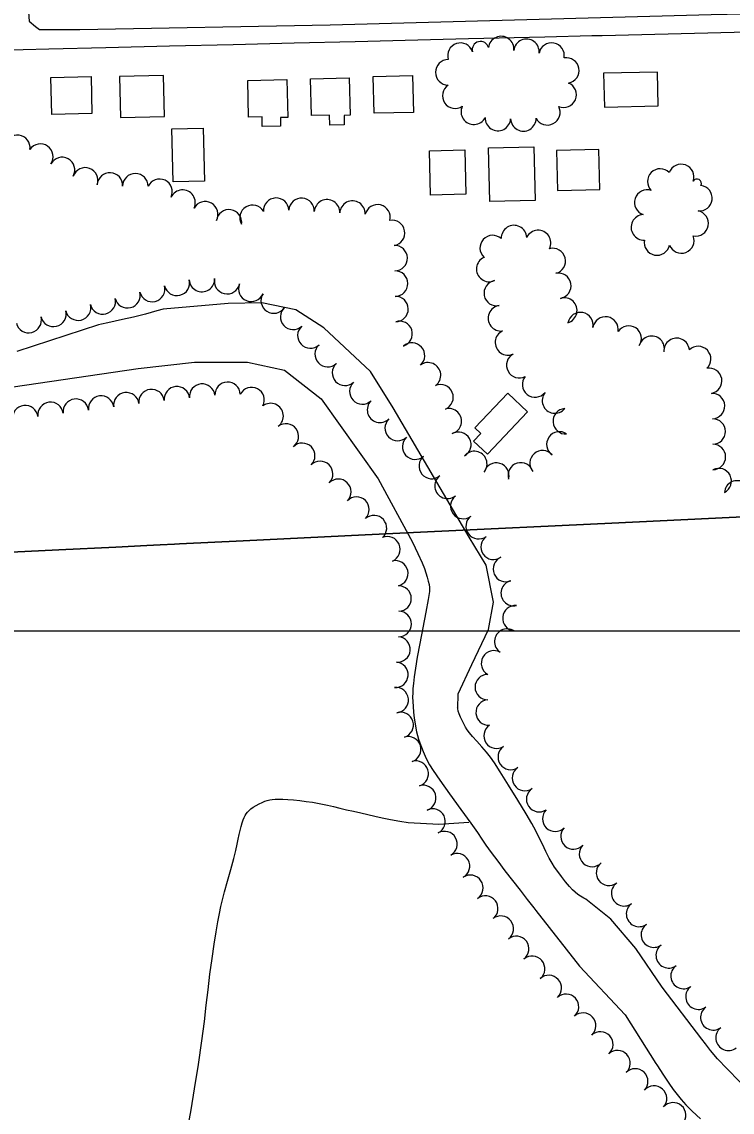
# Model space of a CAD drawing. Extents: x -25029 to 2274964, y -81170 to 687028.
# Drawn here: x -16160 to -15602, y -67223 to -66366 of the extents above; entities that cross this region are included whole.
import ezdxf

# ---------------------------------------------------------------- set-up
doc = ezdxf.new("R2010")
doc.units = 0
for name, color, linetype in [('81911BEA - RW_X_Fee_RW', 7, 'Continuous'), ('BLDG', 7, 'Continuous'), ('DIVISIONS', 7, 'Continuous'), ('DV_X_Corp_Line', 7, 'Continuous'), ('ROAD', 7, 'Continuous'), ('TREES', 7, 'Continuous'), ('WATER', 7, 'Continuous')]:
    doc.layers.add(name, color=color, linetype=linetype)

msp = doc.modelspace()

# ---------------------------------------------------------------- linework, layer by layer
at = {"layer": '81911BEA - RW_X_Fee_RW'}
msp.add_line((-16139.06, -66387.78), (-16284.02, -66391.32), dxfattribs=at)
for points in [[(-15559.35, -66373.63), (-15704.3, -66377.17), (-15712.43, -66377.37), (-15749.4, -66378.27), (-15809.27, -66379.73), (-15849.14, -66380.7)], [(-15849.14, -66380.7), (-15898.25, -66381.9), (-15946.23, -66383.07), (-15994.22, -66384.24), (-16044.21, -66385.46), (-16094.19, -66386.68), (-16139.06, -66387.78)]]:
    msp.add_lwpolyline(points, dxfattribs=at)
at = {"layer": 'BLDG'}
for points in [[(-16105.85, -66409.3), (-16105.15, -66438.36), (-16136.77, -66439.12), (-16137.47, -66410.06)], [(-16082.73, -66441.4), (-16048.22, -66440.56), (-16049, -66408.35), (-16083.51, -66409.18)], [(-15952.01, -66411.65), (-15951.29, -66441.35), (-15957.15, -66441.49), (-15956.99, -66448.15), (-15971.31, -66448.49), (-15971.5, -66440.91), (-15982.11, -66441.17), (-15982.8, -66412.39)], [(-15903.05, -66410.33), (-15902.34, -66439.69), (-15907.06, -66439.81), (-15906.89, -66447.06), (-15918.27, -66447.34), (-15918.46, -66439.55), (-15932.72, -66439.89), (-15933.42, -66411.06)], [(-15853.3, -66408.37), (-15852.6, -66437.37), (-15883.42, -66438.12), (-15884.12, -66409.12)], [(-15702.56, -66433.31), (-15660.35, -66432.29), (-15660.99, -66405.68), (-15703.2, -66406.7)], [(-16017.82, -66449.76), (-16016.81, -66491.44), (-16041.41, -66492.04), (-16042.42, -66450.36)], [(-15758, -66464.38), (-15756.98, -66506.47), (-15792.64, -66507.33), (-15793.66, -66465.24)], [(-15812.3, -66466.79), (-15811.45, -66501.67), (-15839.14, -66502.34), (-15839.99, -66467.46)], [(-15740.25, -66467.43), (-15739.5, -66498.64), (-15706.06, -66497.83), (-15706.82, -66466.63)], [(-15762.92, -66672.69), (-15794.49, -66705.85), (-15805.31, -66695.55), (-15799.68, -66689.63), (-15804.29, -66685.24), (-15778.36, -66658)]]:
    msp.add_lwpolyline(points, close=True, dxfattribs=at)
at = {"layer": 'DIVISIONS'}
msp.add_line((-16282.29, -66844.66), (-14748.36, -66844.66), dxfattribs=at)
at = {"layer": 'DV_X_Corp_Line'}
for p, q in [((-15551.77, -66752.91), (-15696.67, -66759.94)), ((-15551.77, -66752.91), (-15696.67, -66759.94)), ((-15696.67, -66759.94), (-15551.77, -66752.91)), ((-15696.67, -66759.94), (-15551.77, -66752.91)), ((-15696.67, -66759.94), (-15841.56, -66766.96)), ((-15696.67, -66759.94), (-15841.56, -66766.96)), ((-15841.56, -66766.96), (-15696.67, -66759.94)), ((-15841.56, -66766.96), (-15696.67, -66759.94)), ((-15938.51, -66771.66), (-15986.45, -66773.99)), ((-15938.51, -66771.66), (-15986.45, -66773.99)), ((-15986.45, -66773.99), (-15938.51, -66771.66)), ((-15986.45, -66773.99), (-15938.51, -66771.66)), ((-15890.56, -66769.34), (-15938.51, -66771.66)), ((-15890.56, -66769.34), (-15938.51, -66771.66)), ((-15938.51, -66771.66), (-15890.56, -66769.34)), ((-15938.51, -66771.66), (-15890.56, -66769.34)), ((-15841.56, -66766.96), (-15890.56, -66769.34)), ((-15841.56, -66766.96), (-15890.56, -66769.34)), ((-15890.56, -66769.34), (-15841.56, -66766.96)), ((-15890.56, -66769.34), (-15841.56, -66766.96)), ((-16131.29, -66781.01), (-16266.36, -66787.56)), ((-16131.29, -66781.01), (-16266.36, -66787.56)), ((-16266.36, -66787.56), (-16131.29, -66781.01)), ((-16266.36, -66787.56), (-16131.29, -66781.01)), ((-16086.34, -66778.83), (-16131.29, -66781.01)), ((-16086.34, -66778.83), (-16131.29, -66781.01)), ((-16131.29, -66781.01), (-16086.34, -66778.83)), ((-16131.29, -66781.01), (-16086.34, -66778.83)), ((-16061.99, -66777.65), (-16086.34, -66778.83)), ((-16061.99, -66777.65), (-16086.34, -66778.83)), ((-16086.34, -66778.83), (-16061.99, -66777.65)), ((-16086.34, -66778.83), (-16061.99, -66777.65)), ((-16051.49, -66777.14), (-16061.99, -66777.65)), ((-16051.49, -66777.14), (-16061.99, -66777.65)), ((-16061.99, -66777.65), (-16051.49, -66777.14)), ((-16061.99, -66777.65), (-16051.49, -66777.14)), ((-16040.27, -66776.6), (-16051.49, -66777.14)), ((-16040.27, -66776.6), (-16051.49, -66777.14)), ((-16051.49, -66777.14), (-16040.27, -66776.6)), ((-16051.49, -66777.14), (-16040.27, -66776.6)), ((-16036.4, -66776.41), (-16040.27, -66776.6)), ((-16036.4, -66776.41), (-16040.27, -66776.6)), ((-16040.27, -66776.6), (-16036.4, -66776.41)), ((-16040.27, -66776.6), (-16036.4, -66776.41)), ((-15986.45, -66773.99), (-16036.4, -66776.41)), ((-15986.45, -66773.99), (-16036.4, -66776.41)), ((-16036.4, -66776.41), (-15986.45, -66773.99)), ((-16036.4, -66776.41), (-15986.45, -66773.99))]:
    msp.add_line(p, q, dxfattribs=at)
at = {"layer": 'ROAD'}
msp.add_lwpolyline([(-16161.94, -65903.89), (-16159.96, -65992.38), (-16154.52, -66247.9), (-16152.79, -66312.37), (-16153.9, -66322.61), (-16154.47, -66330.67), (-16156.3, -66340.69), (-16154.58, -66365.75), (-16149.56, -66370.04), (-16146.43, -66372.4), (-16114.71, -66372.34), (-15918.02, -66368.59), (-15618.83, -66360.4), (-15466.46, -66357.35), (-15296.8, -66352.74)], dxfattribs=at)
at = {"layer": 'TREES'}
for centre, radius, start, end in [((-15783.7, -66387.6), 10, 353.70587, 173.70587), ((-15763.82, -66389.8), 10, 353.70587, 173.70587), ((-15815.71, -66392.83), 10, 18.19982, 198.19982), ((-15799.93, -66388.11), 6.48, 14.30125, 194.30125), ((-15744.06, -66392.75), 10, 349.26801, 169.26801), ((-15825.28, -66405.96), 10, 89.60773, 269.60773), ((-15732.46, -66404.46), 10, 280.22268, 100.22268), ((-15819.77, -66424.26), 10, 123.90923, 303.90923), ((-15734.6, -66423.5), 10, 246.98105, 66.98105), ((-15805.2, -66436.94), 10, 153.97473, 333.97473), ((-15747.37, -66437.33), 10, 207.51028, 27.51028), ((-15786.23, -66441.83), 10, 177.16223, 357.16223), ((-15766.24, -66442.13), 10, 181.0762, 1.0762), ((-16163.76, -66465.13), 10, 352.27306, 172.27306), ((-16145.63, -66472.16), 10, 325.33452, 145.33452), ((-16128.61, -66482.61), 10, 331.57148, 151.57148), ((-16110.42, -66490.79), 10, 339.97733, 159.97733), ((-15658.71, -66491.67), 10, 44.74548, 224.74548), ((-15642.22, -66488.08), 10, 339.82663, 159.82663), ((-16091.04, -66494.77), 10, 356.81803, 176.81803), ((-16071.06, -66495.38), 10, 359.71007, 179.71007), ((-16052.02, -66499.71), 10, 334.67323, 154.67323), ((-15629.81, -66493.21), 3.46, 330.90043, 150.90043), ((-16033.95, -66508.29), 10, 334.49465, 154.49465), ((-15668.99, -66508.19), 10, 71.47612, 251.47612), ((-15627.91, -66504.83), 10, 263.53156, 83.53156), ((-16016.16, -66517.4), 10, 331.27643, 151.27643), ((-15960.41, -66514.61), 10, 2.82956, 182.82956), ((-15940.44, -66514.74), 10, 356.45598, 176.45598), ((-15920.47, -66515.86), 10, 357.09069, 177.09069), ((-15900.5, -66516.88), 10, 357.09069, 177.09069), ((-15997.51, -66523.74), 10, 351.20969, 171.20969), ((-15979.01, -66520.18), 10, 30.52599, 210.52599), ((-15880.8, -66519.79), 10, 346.09359, 166.09359), ((-15630.89, -66524.59), 10, 259.31262, 79.31262), ((-15869.36, -66532.04), 10, 279.98297, 99.98297), ((-15671.59, -66527.66), 10, 93.28602, 273.28602), ((-15790.34, -66543.92), 10, 47.30915, 227.30915), ((-15773.58, -66536.07), 10, 2.85588, 182.85588), ((-15754.62, -66540), 10, 333.71261, 153.71261), ((-15867.37, -66551.89), 10, 271.4681, 91.4681), ((-15661.22, -66539.62), 10, 168.58278, 348.58278), ((-15642.08, -66538.01), 10, 201.0394, 21.0394), ((-15743.15, -66554.11), 10, 284.54001, 104.54001), ((-15793.08, -66560.41), 10, 113.88042, 293.88042), ((-16018.74, -66568.32), 10, 183.00633, 3.00633), ((-15999, -66569.98), 10, 167.38693, 347.38693), ((-15866.97, -66571.88), 10, 270.83354, 90.83354), ((-15738.8, -66573.62), 10, 280.56157, 100.56157), ((-16057.83, -66576.14), 10, 194.1221, 14.1221), ((-16038.43, -66571.27), 10, 194.03851, 14.03851), ((-15980, -66575.98), 10, 157.55552, 337.55552), ((-15787.14, -66579.38), 10, 100.8994, 280.8994), ((-16096.62, -66585.9), 10, 194.1221, 14.1221), ((-16077.23, -66581.02), 10, 194.1221, 14.1221), ((-15962.35, -66585.22), 10, 147.17006, 327.17006), ((-15866.68, -66591.88), 10, 270.83354, 90.83354), ((-15734.09, -66593.03), 10, 286.71671, 106.71671), ((-16135.41, -66595.66), 10, 194.1221, 14.1221), ((-16116.02, -66590.78), 10, 194.1221, 14.1221), ((-15947.15, -66597.98), 10, 132.82689, 312.82689), ((-15783.91, -66599.11), 10, 97.68326, 277.68326), ((-16154.81, -66600.54), 10, 194.1221, 14.1221), ((-15863.44, -66611.39), 10, 288.02493, 108.02493), ((-15721.39, -66604.45), 10, 349.33826, 169.33826), ((-15701.7, -66607.93), 10, 350.62071, 170.62071), ((-15933.56, -66612.65), 10, 132.82689, 312.82689), ((-15778.38, -66618.1), 10, 114.7815, 294.7815), ((-15683.48, -66615.07), 10, 326.57743, 146.57743), ((-15853.71, -66628.38), 10, 311.56123, 131.56123), ((-15665.44, -66623.05), 10, 345.72442, 165.72443), ((-15645.79, -66624.69), 10, 4.70777, 184.70777), ((-15919.96, -66627.32), 10, 132.82689, 312.82689), ((-15769.45, -66635.98), 10, 118.30682, 298.30682), ((-15628.95, -66631.14), 10, 313.39397, 133.39397), ((-15906.36, -66641.98), 10, 132.82689, 312.82689), ((-15841.12, -66643.89), 10, 306.59099, 126.59099), ((-15756.95, -66651.1), 10, 140.8383, 320.8383), ((-15620.28, -66648.24), 10, 280.39107, 100.39107), ((-16038.42, -66662.66), 10, 5.64424, 185.64424), ((-16018.52, -66660.64), 10, 5.98932, 185.98932), ((-15998.58, -66659.18), 10, 2.35367, 182.35367), ((-15979.7, -66663.34), 10, 332.82921, 152.82921), ((-15892.73, -66656.61), 10, 133.15256, 313.15256), ((-15831.31, -66661.15), 10, 292.60113, 112.60113), ((-16097.97, -66669.96), 10, 7.25821, 187.25821), ((-16078.13, -66667.44), 10, 7.25821, 187.25821), ((-16058.29, -66664.91), 10, 7.25821, 187.25821), ((-15741.45, -66663.73), 10, 140.81441, 320.81441), ((-15618.01, -66668.07), 10, 272.64577, 92.64577), ((-16157.49, -66677.54), 10, 7.25821, 187.25821), ((-16137.65, -66675.02), 10, 7.25821, 187.25821), ((-16117.81, -66672.49), 10, 7.25821, 187.25821), ((-15964.78, -66675.89), 10, 307.01362, 127.01362), ((-15878.88, -66671.04), 10, 134.50035, 314.50035), ((-15824.77, -66680.01), 10, 285.68134, 105.68134), ((-15732.96, -66680.02), 10, 94.21098, 274.21098), ((-15864.94, -66685.38), 10, 133.86127, 313.86127), ((-15617.48, -66688.05), 10, 270.38696, 90.38696), ((-15952.84, -66691.93), 10, 306.30765, 126.30765), ((-15851.29, -66700), 10, 132.22668, 312.22668), ((-15817.26, -66698.41), 10, 298.67946, 118.67946), ((-15737.95, -66698.19), 10, 55.05192, 235.05192), ((-15939.95, -66707.16), 10, 314.19705, 134.19705), ((-15804.77, -66713.57), 10, 320.3323, 140.3323), ((-15751.2, -66712.98), 10, 41.23889, 221.23889), ((-15617.35, -66708.05), 10, 270.38696, 90.38696), ((-15925.85, -66721.35), 10, 315.42398, 135.42398), ((-15838.25, -66715.15), 10, 129.2098, 309.2098), ((-15787.45, -66722.7), 10, 344.0476, 164.0476), ((-15768.28, -66722.51), 10, 17.0834, 197.0834), ((-15612.78, -66726.98), 10, 296.75655, 116.75655), ((-15911.6, -66735.39), 10, 315.42398, 135.42398), ((-15825.78, -66730.79), 10, 127.9356, 307.9356), ((-15598.31, -66736.68), 10, 355.58317, 175.58317), ((-15897.36, -66749.42), 10, 315.42398, 135.42398), ((-15813.52, -66746.59), 10, 127.67093, 307.67093), ((-15883.59, -66763.91), 10, 311.66574, 131.66574), ((-15801.38, -66762.48), 10, 127.07509, 307.07509), ((-15873.01, -66780.58), 10, 293.15829, 113.15829), ((-15789.63, -66778.67), 10, 124.86165, 304.86165), ((-15866.76, -66799.5), 10, 283.38351, 103.38351), ((-15780, -66796.07), 10, 113.09396, 293.09396), ((-15773.82, -66815.01), 10, 103.02611, 283.02611), ((-15864.26, -66819.23), 10, 271.03951, 91.03951), ((-15772.52, -66834.71), 10, 84.52795, 264.52795), ((-15864.15, -66839.22), 10, 269.58699, 89.58699), ((-15865.12, -66859.18), 10, 264.87158, 84.87158), ((-15778.9, -66853.06), 10, 57.12074, 237.12074), ((-15789.29, -66870.15), 10, 60.29112, 240.29112), ((-15866.75, -66879.12), 10, 265.77153, 85.77153), ((-15794.19, -66888.83), 10, 90.30411, 270.30411), ((-15866.5, -66899.04), 10, 275.69276, 95.69276), ((-15793.51, -66908.81), 10, 93.56658, 273.56658), ((-15862.56, -66918.55), 10, 287.15161, 107.15161), ((-15787.31, -66927.09), 10, 123.91252, 303.91252), ((-15856.66, -66937.66), 10, 287.15161, 107.15161), ((-15776.15, -66943.69), 10, 123.91252, 303.91252), ((-15850.76, -66956.77), 10, 287.15161, 107.15161), ((-15765, -66960.29), 10, 123.91252, 303.91252), ((-15844.86, -66975.88), 10, 287.15161, 107.15161), ((-15753.84, -66976.88), 10, 123.91252, 303.91252), ((-15837.54, -66994.43), 10, 295.91523, 115.91523), ((-15741.19, -66992.26), 10, 134.95292, 314.95292), ((-15828.23, -67012.11), 10, 299.62843, 119.62843), ((-15726.85, -67006.2), 10, 136.68766, 316.68766), ((-15712.3, -67019.92), 10, 136.68766, 316.68766), ((-15818.34, -67029.5), 10, 299.62843, 119.62843), ((-15698.95, -67034.72), 10, 127.40421, 307.40421), ((-15807.81, -67046.49), 10, 303.95058, 123.95058), ((-15687.04, -67050.79), 10, 125.67475, 305.67475), ((-15796.15, -67062.72), 10, 307.42522, 127.42522), ((-15675.38, -67067.03), 10, 125.67475, 305.67475), ((-15784, -67078.61), 10, 307.42522, 127.42522), ((-15663.71, -67083.28), 10, 125.67475, 305.67475), ((-15771.84, -67094.49), 10, 307.42522, 127.42522), ((-15652.05, -67099.53), 10, 125.67475, 305.67475), ((-15759.36, -67110.11), 10, 309.80752, 129.80752), ((-15640.39, -67115.77), 10, 125.67475, 305.67475), ((-15746.22, -67125.18), 10, 312.3935, 132.3935), ((-15628.72, -67132.02), 10, 125.67475, 305.67475), ((-15732.73, -67139.95), 10, 312.3935, 132.3935), ((-15617.06, -67148.27), 10, 125.67475, 305.67475), ((-15719.25, -67154.72), 10, 312.3935, 132.3935), ((-15605.11, -67164.3), 10, 127.69997, 307.69997), ((-15705.76, -67169.49), 10, 312.3935, 132.3935), ((-15692.28, -67184.26), 10, 312.3935, 132.3935), ((-15678.33, -67198.58), 10, 316.1163, 136.1163), ((-15663.58, -67212.08), 10, 318.92691, 138.92691), ((-15648.51, -67225.22), 10, 318.92691, 138.92691)]:
    msp.add_arc(centre, radius, start, end, dxfattribs=at)
at = {"layer": 'WATER'}
for points in [[(-15817.83, -66905.75), (-15817.34, -66894.08), (-15806.67, -66871.06), (-15793.75, -66843.55), (-15789.82, -66822.22), (-15795.44, -66793.02), (-15808.92, -66771.12), (-15834.19, -66727.89), (-15868.46, -66669.5), (-15886.43, -66640.86), (-15922.94, -66606.62), (-15944.85, -66592.58), (-15971.81, -66586.96), (-15998.21, -66587.53), (-16049.08, -66591.88), (-16054.11, -66593.35), (-16063.12, -66595.83), (-16072.5, -66598.16), (-16081.09, -66600.15), (-16092.67, -66602.7)], [(-16100.1, -66604.24), (-16164.07, -66625.32)], [(-16092.67, -66602.73), (-16097.74, -66603.76), (-16100.1, -66604.24)], [(-16167.15, -66652.94), (-16068.94, -66638.69), (-16024.57, -66633.64), (-15983, -66633.64), (-15953.79, -66639.81), (-15925.15, -66662.27), (-15880.21, -66725.16), (-15853.34, -66774.91), (-15849.15, -66783.83), (-15845.82, -66791.18), (-15843.91, -66795.79), (-15842.74, -66799.13), (-15841.76, -66802.37), (-15840.9, -66805.5), (-15840.25, -66808.21), (-15839.9, -66810.52), (-15840.08, -66813.85), (-15841.05, -66819.97), (-15842.93, -66829.98), (-15845.32, -66842.29), (-15847.67, -66854.68), (-15849.55, -66865.31), (-15850.94, -66873.94), (-15851.91, -66880.72), (-15852.57, -66885.89), (-15852.97, -66889.91), (-15853.18, -66893.32), (-15853.25, -66896.61), (-15853.17, -66900.09), (-15852.92, -66904.03), (-15852.47, -66908.57), (-15851.91, -66913.27), (-15851.31, -66917.58), (-15850.74, -66921.09), (-15850.16, -66924.03), (-15849.47, -66926.77), (-15848.62, -66929.65), (-15847.59, -66932.73), (-15846.35, -66936.01), (-15844.92, -66939.48), (-15843.36, -66943), (-15841.72, -66946.42), (-15839.91, -66949.83), (-15837.02, -66954.45), (-15831.98, -66961.8), (-15824.26, -66972.63), (-15815.43, -66984.87), (-15807.63, -66995.71), (-15802.39, -67003.11), (-15798.86, -67008.21), (-15795.59, -67012.89), (-15791.43, -67018.68), (-15786.38, -67025.53), (-15780.74, -67033.02), (-15774.78, -67040.72), (-15768.8, -67048.35), (-15763.12, -67055.63), (-15757.97, -67062.32), (-15756.46, -67064.33)], [(-15717.29, -67055.42), (-15718.61, -67054.71), (-15721.3, -67053.13), (-15723.57, -67051.61), (-15725.59, -67050.02), (-15727.65, -67048.04), (-15730.08, -67045.33), (-15733.09, -67041.7), (-15736.31, -67037.63), (-15739.28, -67033.71), (-15741.66, -67030.36), (-15743.72, -67027.07), (-15745.89, -67023.1), (-15748.46, -67017.97), (-15751.26, -67012.22), (-15753.96, -67006.65), (-15756.48, -67001.64), (-15759.53, -66996.04), (-15764.06, -66988.31), (-15770.58, -66977.59), (-15777.9, -66965.78), (-15784.38, -66955.43), (-15788.88, -66948.43), (-15792.07, -66943.85), (-15795.09, -66940.06), (-15798.77, -66935.82), (-15802.71, -66931.42), (-15806.18, -66927.54), (-15808.65, -66924.64), (-15810.36, -66922.37), (-15811.72, -66920.2), (-15813.08, -66917.7), (-15814.42, -66915), (-15815.61, -66912.33), (-15816.59, -66909.89), (-15817.33, -66907.71), (-15817.83, -66905.75), (-15817.92, -66905.22)], [(-16029.24, -67232.2), (-16027.22, -67220.98), (-16024.48, -67204.48), (-16021.46, -67185.25), (-16018.74, -67166.71), (-16016.76, -67151.46), (-16015.29, -67138.69), (-16013.94, -67126.74), (-16012.41, -67114.4), (-16010.75, -67102.13), (-16009.1, -67090.8), (-16007.59, -67081.14), (-16006.23, -67073.14), (-16005.02, -67066.64), (-16003.93, -67061.29), (-16002.68, -67056.02), (-16000.96, -67049.58), (-15998.58, -67041.22), (-15995.96, -67032.02), (-15993.65, -67023.59), (-15992.07, -67017.11), (-15991.05, -67012.26), (-15990.28, -67008.33), (-15989.51, -67004.74), (-15988.71, -67001.39), (-15987.89, -66998.32), (-15987.07, -66995.57), (-15986.26, -66993.19), (-15985.48, -66991.22), (-15984.72, -66989.65), (-15983.92, -66988.35), (-15982.96, -66987.14), (-15981.75, -66985.87), (-15980.24, -66984.53), (-15978.39, -66983.16), (-15976.19, -66981.78), (-15973.82, -66980.5), (-15971.5, -66979.39), (-15969.39, -66978.54), (-15967.43, -66977.92), (-15965.51, -66977.47), (-15963.49, -66977.16), (-15961.22, -66976.97), (-15958.51, -66976.88), (-15955.22, -66976.91), (-15951.33, -66977.06), (-15946.85, -66977.4), (-15941.88, -66977.93), (-15936.78, -66978.59), (-15932.01, -66979.28), (-15927.85, -66979.95), (-15924, -66980.67), (-15919.98, -66981.55), (-15915.42, -66982.66), (-15910.4, -66983.92), (-15905.07, -66985.2), (-15899.58, -66986.41), (-15894.04, -66987.59), (-15888.5, -66988.8), (-15882.97, -66990.1), (-15877.15, -66991.46), (-15870.66, -66992.83), (-15863.3, -66994.16), (-15856.85, -66995.23), (-15832.56, -66996.41), (-15809.18, -66994.98)], [(-15569.55, -67225.41), (-15576.33, -67218.44), (-15585.74, -67209.12), (-15596.34, -67198.67), (-15606.16, -67188.77), (-15613.66, -67180.7), (-15619.12, -67174.31), (-15623.27, -67169.09), (-15626.1, -67165.36), (-15657.16, -67124.58), (-15677.94, -67094.25), (-15697.53, -67071.08), (-15717.29, -67055.42)], [(-15756.46, -67064.33), (-15722.14, -67108.1), (-15686.3, -67146.31), (-15662.15, -67184.52), (-15661.44, -67185.64), (-15656.2, -67193.76), (-15651.97, -67200.04), (-15648.53, -67204.83), (-15645.45, -67208.82), (-15642.32, -67212.67), (-15638.56, -67216.87), (-15633.59, -67221.86), (-15627.04, -67227.91)]]:
    msp.add_lwpolyline(points, dxfattribs=at)

doc.saveas('drawing.dxf')
